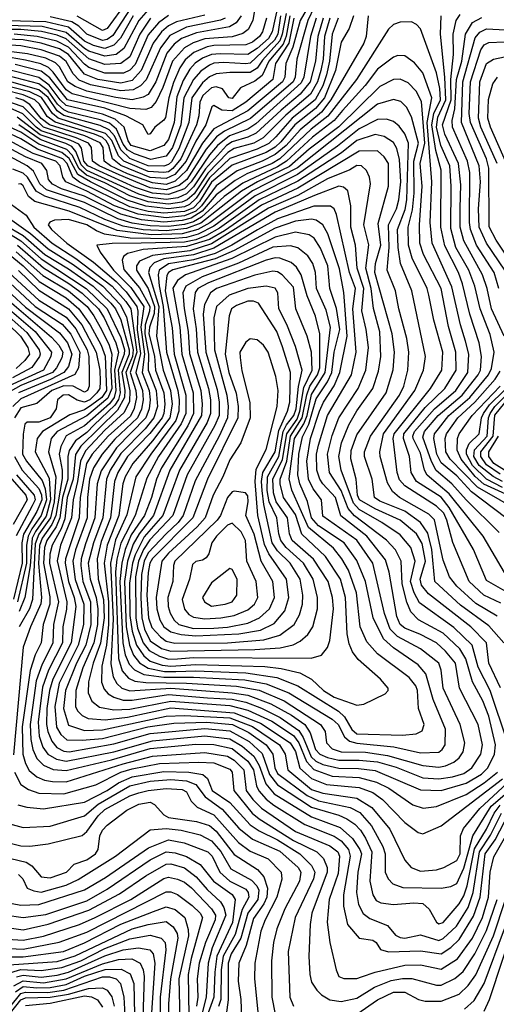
# Model space of a CAD drawing. Extents: x 501367 to 657802, y 482273 to 547541.
# Tile 646 of 656: x 626570 to 628668, y 485793 to 490128. Entities that reach past the tile are written whole.
import ezdxf

# ---------------------------------------------------------------- set-up
doc = ezdxf.new("R2010")
doc.units = 0

msp = doc.modelspace()

# ---------------------------------------------------------------- linework, layer by layer
at = {"layer": '0CON20XD'}
for points in [[(627612, 490225), (627595.9, 490124.1), (627575.4, 490084.6), (627552.7, 490067.3), (627505, 490053.4), (627385, 490043.6), (627333.3, 490026.7), (627295.2, 490004.8), (627243.3, 489945), (627200.7, 489829.3), (627171.3, 489768.7), (627148.3, 489741.7), (627125, 489733.5), (627055, 489737.4), (626801.3, 489801.3), (626775, 489819.2), (626717.8, 489897.8), (626697.2, 489917.2), (626663.5, 489933.5), (626595, 489950.2), (626495, 489967.7)], [(627895, 490243.5), (627839.2, 490125), (627790.8, 489955), (627782.7, 489875), (627774.4, 489855), (627586.8, 489693.2), (627472.1, 489637.9), (627437, 489613), (627391.2, 489558.8), (627305.4, 489425), (627271.7, 489398.3), (627215, 489379.7), (627145, 489388.6), (627008.1, 489445), (626920.5, 489485), (626890.4, 489505), (626886.5, 489565), (626872.4, 489585), (626818.8, 489608.8), (626675.7, 489655), (626585, 489744.5), (626496, 489776)], [(627067, 490243), (626955, 490089.4), (626935, 490081.1), (626823.7, 490143.7)], [(627711.4, 490208.6), (627681.8, 490075), (627665, 490045.1), (627615, 490001), (627575, 489975.3), (627452.2, 489977.8), (627415, 489975.3), (627375, 489959.2), (627342.7, 489937.3), (627319.7, 489910.3), (627289.2, 489860.8), (627261.3, 489788.7), (627250.3, 489675), (627225, 489600.9), (627205, 489574.6), (627145, 489551.3), (627061.2, 489575), (627048.1, 489595), (627029.9, 489655), (626990.7, 489690.7), (626935, 489712.4), (626775, 489750.5), (626748.4, 489775), (626700.1, 489840.1), (626655, 489873.8), (626495, 489914.8)], [(627842.2, 490187.8), (627804.2, 490125), (627772.3, 490007.7), (627741.2, 489935), (627737.2, 489875), (627727.7, 489855), (627575, 489726.6), (627425, 489648.1), (627375, 489585.1), (627305, 489463.9), (627255, 489417.1), (627215, 489403.1), (627155, 489409.4), (627045, 489450.1), (626970.6, 489485), (626942.4, 489505), (626937, 489565), (626925, 489586.2), (626857, 489617), (626701.2, 489665), (626665, 489693), (626615, 489754.9), (626585, 489773.7), (626553.9, 489783.9)], [(627059, 490181), (626980.8, 490059.2), (626955, 490040.8), (626935, 490036.6), (626866, 490065), (626830.2, 490100.2), (626799.2, 490119.2), (626705, 490141.3)], [(627135, 490171.8), (627095.2, 490124.8), (627028.5, 490001.5), (626995, 489975.6), (626945, 489967.2), (626875, 489990.1), (626855, 490001.3), (626775, 490072.3), (626668.6, 490098.6), (626405, 490105.8)], [(627069, 490145), (627013.6, 490046.4), (626984.5, 490015.5), (626945, 490001.3), (626895, 490014.3), (626855, 490033.9), (626785, 490095.5), (626685, 490119.4), (626405, 490126.3)], [(627145.7, 490135), (627099.2, 490065), (627055.2, 489964.8), (627014.7, 489935.3), (626945, 489930.9), (626875, 489956.7), (626775, 490043.8), (626735, 490060.6), (626665.9, 490075.9), (626575.2, 490084.8), (626414.6, 490085.4)], [(627385, 490148.8), (627261, 490119), (627225, 490101.9), (627194.4, 490075.6), (627157.7, 490025), (627105.1, 489904.9), (627065, 489860.9), (627015, 489849.3), (626914.8, 489864.8), (626855, 489888.7), (626817, 489935), (626785, 489975.6), (626745, 490000.7), (626664.9, 490024.9), (626585, 490039.5), (626475, 490043.5)], [(627545.7, 490145), (627523.8, 490115), (627493.4, 490096.6), (627349, 490071), (627282.6, 490045), (627249.8, 490020.2), (627218.5, 489981.5), (627169.1, 489855), (627135, 489798.5), (627113.2, 489786.8), (627065, 489775.7), (626993.9, 489786.1), (626865, 489814.1), (626813.9, 489833.9), (626782, 489855), (626745, 489920.7), (626728.3, 489938.3), (626685, 489958.3), (626605, 489978.2), (626475, 489994.2)], [(627718.5, 490145), (627706.8, 490065), (627692.2, 490037.8), (627585, 489937.2), (627565, 489933.3), (627469.5, 489939.5), (627425, 489936.2), (627405, 489928.5), (627368, 489902), (627335.1, 489865), (627292, 489785), (627279.9, 489665), (627242.5, 489565), (627215, 489527.2), (627146.8, 489513.2), (627075, 489537.3), (627045, 489555.9), (627025, 489580.7), (626996.3, 489646.3), (626965, 489672.2), (626925, 489687.9), (626785, 489720.9), (626765, 489731.1), (626737.1, 489757.1), (626695, 489815.4), (626655, 489845.5), (626485, 489889.9)], [(627474.3, 490135.7), (627453.5, 490126.5), (627305, 490095.5), (627231.2, 490058.8), (627189.8, 490005), (627127.1, 489862.9), (627102.2, 489837.8), (627070, 489820), (627015, 489815.6), (626881.5, 489841.5), (626832.2, 489862.2), (626805, 489890), (626775, 489944.3), (626745, 489968.2), (626665, 489995.4), (626575, 490013.8), (626485, 490019.6)], [(627759.8, 490145), (627743.5, 490056.5), (627729.4, 490020.6), (627667.1, 489945), (627637.7, 489882.3), (627605, 489857.3), (627541.5, 489828.5), (627505, 489781.4), (627491.2, 489785), (627463.3, 489823.3), (627435, 489832.1), (627415, 489828.1), (627376.1, 489793.9), (627362.5, 489765), (627358.5, 489705), (627347.8, 489665), (627278.9, 489515), (627245, 489472.9), (627225, 489459.1), (627205, 489455.2), (627135, 489460.4), (627029, 489505), (627005, 489528.8), (626975.8, 489595.8), (626947.8, 489627.8), (626739.6, 489695), (626714.8, 489715), (626666, 489786), (626615, 489810.8), (626495, 489841.4)], [(627971.8, 490135), (627945.7, 490065), (627934.6, 489945), (627921.3, 489885), (627905, 489837.8), (627870.6, 489775), (627769.2, 489695), (627698, 489612), (627666.2, 489583.8), (627615, 489558.2), (627495, 489516.5), (627405, 489431.6), (627347.7, 489342.3), (627318.3, 489315), (627295, 489304.1), (627225, 489295.8), (627125, 489306.8), (627043.1, 489333.1), (626881.9, 489415), (626826.8, 489446.8), (626787.7, 489517.7), (626755, 489543.2), (626655, 489580.1), (626575, 489632.4), (626495, 489669.8)], [(628104.5, 490145), (628095.2, 490055), (628084.8, 490025), (627939.4, 489775), (627898.4, 489721.6), (627805, 489643.1), (627743.8, 489575), (627695, 489534.1), (627638, 489505), (627527.7, 489462.3), (627435, 489396.4), (627371.2, 489308.9), (627345, 489284.6), (627295, 489264.4), (627215, 489255.7), (627091.6, 489271.6), (626988.1, 489308.1), (626865, 489373.9), (626773.2, 489415), (626760, 489435), (626748.3, 489485), (626729.2, 489505), (626629.8, 489539.8), (626505, 489606.4)], [(627777.5, 490135), (627754.4, 490025.6), (627696.9, 489935), (627684.3, 489865), (627565.5, 489765), (627505, 489727.3), (627459.5, 489729.5), (627425, 489750), (627415.9, 489744.1), (627390.2, 489665), (627345.8, 489594.2), (627302.9, 489505), (627253.2, 489446.8), (627215, 489428.4), (627145, 489434.2), (627016, 489486), (626978.9, 489515), (626962.6, 489575), (626951.5, 489595), (626935, 489609.9), (626899.8, 489625), (626726.9, 489676.9), (626691.8, 489701.8), (626656.8, 489756.8), (626636.8, 489775), (626585, 489798), (626505, 489818.4)], [(628039.2, 490145), (628020, 490090), (627985, 490030), (627960.5, 489905), (627911.7, 489785), (627872.8, 489737.2), (627781.8, 489665), (627719.6, 489590.4), (627695, 489567.4), (627655, 489544.3), (627505, 489487.4), (627415, 489412.3), (627361.5, 489328.5), (627335, 489300.5), (627295, 489283.6), (627205, 489276.3), (627135, 489283.4), (627054.6, 489304.6), (626833.1, 489413.1), (626804.4, 489434.4), (626778.7, 489495), (626760.3, 489515), (626648.3, 489558.3), (626575, 489603.9), (626506.1, 489636.1)], [(627743.8, 490156.3), (627726.3, 490065), (627715, 490035), (627639.6, 489950.4), (627615, 489915.1), (627585, 489895.1), (627495, 489896.5), (627435, 489889.5), (627405, 489877), (627375, 489851), (627327.4, 489785), (627314.1, 489675), (627270.3, 489559.7), (627238, 489502), (627225, 489490.2), (627205, 489484), (627135, 489484.9), (627055, 489517.9), (627015.4, 489555.4), (626987, 489617), (626963.5, 489643.5), (626925, 489662.5), (626765, 489705.8), (626735, 489727.6), (626695, 489785.5), (626655, 489819.9), (626515, 489859.6)], [(627875.7, 490135), (627851, 490055), (627820.3, 489875), (627809.8, 489850.2), (627610.4, 489669.6), (627573.8, 489646.2), (627493.1, 489616.9), (627441, 489575), (627406.1, 489533.9), (627325, 489414.4), (627295, 489383), (627225, 489358.5), (627155, 489365.1), (627075, 489391.3), (626869.5, 489485), (626852.6, 489505), (626842.6, 489562.6), (626830, 489580), (626795, 489597), (626665, 489639.5), (626642.1, 489655), (626583.9, 489713.9), (626515, 489745)], [(627225, 490146.9), (627181.8, 490115), (627135, 490061.6), (627078.4, 489931.6), (627055, 489905.9), (627027.5, 489892.5), (626945, 489892.9), (626875, 489918.4), (626855, 489932.1), (626785, 490007), (626733.8, 490033.8), (626647.7, 490055), (626545.4, 490065.3)], [(627656, 490135), (627638.6, 490075), (627626.3, 490055), (627595, 490029.7), (627565, 490017.4), (627425, 490014.2), (627395, 490008.2), (627336.4, 489983.6), (627298.4, 489951.6), (627275, 489917), (627247.9, 489852.2), (627226.5, 489785), (627211.9, 489698.1), (627204.7, 489685.3), (627164.4, 489655), (627145, 489626), (627135, 489622.9), (627112.9, 489665), (627037, 489705), (626945, 489738.4), (626781, 489775), (626702.2, 489872.2), (626665, 489901), (626550.8, 489930.8)], [(627905.7, 490135), (627881.9, 490055), (627872.9, 489945), (627849.1, 489855), (627805, 489799.8), (627720.7, 489729.3), (627611.1, 489628.9), (627575, 489610.4), (627505, 489591.1), (627480.7, 489575), (627388.2, 489471.8), (627335, 489392.6), (627305, 489360.9), (627265.7, 489344.3), (627215, 489337), (627145, 489345.2), (627095, 489360.1), (626865, 489464.5), (626840.1, 489489.9), (626817.6, 489547.6), (626800, 489570), (626773.9, 489583.9), (626661, 489621), (626558.5, 489698.5)], [(627935, 490134.8), (627911.6, 490055), (627905.5, 489954.5), (627896.3, 489905), (627881.8, 489855), (627849.9, 489800.1), (627741.4, 489708.6), (627641.6, 489608.4), (627600.2, 489585), (627515, 489561.5), (627486, 489544), (627397.7, 489452.3), (627337.7, 489362.3), (627308.1, 489335), (627284.2, 489325), (627225, 489316.2), (627135, 489325.8), (627055, 489352.1), (626945, 489409.7), (626863.9, 489443.9), (626831.7, 489471.7), (626801.3, 489531.3), (626777.1, 489557.1), (626660.1, 489600.1), (626565.8, 489665.8)], [(628757.9, 487897.9), (628559, 488049), (628495, 488120.4), (628425, 488177), (628405.8, 488215), (628393.9, 488285), (628396.9, 488305), (628413.7, 488326.3), (628459.2, 488385), (628551.8, 488465), (628634.5, 488565), (628646.7, 488593.3), (628658.2, 488665), (628641.6, 488741.6), (628596.9, 488855), (628574.1, 488955), (628547.7, 489025), (628490.8, 489125), (628468.7, 489208.7), (628470.2, 489395), (628463.5, 489485), (628423.4, 489575), (628405.4, 489655), (628411.2, 489698.8), (628446.7, 489775), (628442.1, 489875), (628421.9, 490065), (628425.6, 490145)], [(628702.6, 488735), (628647.4, 488855), (628628.2, 488945), (628607.8, 489005), (628525.6, 489155), (628509.8, 489215), (628508.5, 489298.5), (628511.7, 489401.7), (628502.2, 489495), (628442.3, 489625), (628431.6, 489665), (628469.3, 489775), (628467.9, 489865), (628480.3, 489975), (628478.1, 490065), (628491.4, 490125), (628509.1, 490150.9)], [(628679.7, 488945), (628658.2, 489015), (628581, 489135), (628554.3, 489205), (628549.9, 489235), (628551.6, 489455), (628542, 489505), (628475.1, 489655), (628473.5, 489685), (628485.9, 489735.9), (628493.1, 489865), (628516, 489945), (628532.2, 490065), (628563.5, 490116.5), (628605, 490138.1)], [(628681, 487871), (628535, 488014.8), (628472.7, 488085), (628403.7, 488143.7), (628382.5, 488182.5), (628345, 488290.4), (628352.7, 488315), (628412.5, 488385), (628518.4, 488475), (628588.2, 488565), (628598.6, 488585), (628603, 488645), (628592.9, 488705), (628552.3, 488832.3), (628519.6, 488965), (628501.3, 489015), (628442, 489132), (628423.6, 489215), (628425, 489466.2), (628402.1, 489552.1), (628384.8, 489665), (628392.9, 489715), (628422.3, 489775), (628419.3, 489825), (628404.5, 489894.5), (628335, 490088.1), (628317.3, 490107.3), (628295, 490118.5), (628245, 490116.9), (628215, 490106.5), (628193.6, 490086.4), (628053.3, 489865), (627926.1, 489703.9), (627853.8, 489646.2), (627715, 489515), (627680.9, 489495), (627570.3, 489449.7), (627519.3, 489420.7), (627435, 489357), (627374.1, 489285), (627325.5, 489254.5), (627285, 489243.5), (627205, 489236.4), (627106.4, 489246.4), (627015, 489271.6), (626855, 489350.9), (626753.7, 489383.7), (626715, 489404.9), (626696.7, 489425), (626690, 489465), (626668.1, 489495), (626595, 489525.1), (626495, 489579.2)], [(628706.1, 489025), (628624.8, 489144.8), (628593, 489215), (628590.6, 489295), (628598.4, 489415), (628592.3, 489485), (628514.5, 489675), (628520.5, 489855), (628575, 490047.9), (628596, 490074), (628625, 490088.3), (628765, 490080.3)], [(628749.1, 489035), (628667.7, 489157.7), (628636.8, 489216.8), (628635.7, 489475), (628625.3, 489515), (628554.1, 489675), (628549.4, 489715), (628554.5, 489855), (628600.6, 489995), (628615, 490018.1), (628635, 490028.4), (628705, 490031.4)], [(628704.2, 487695), (628610.8, 487855), (628460.5, 488040.5), (628363.2, 488123.2), (628352.2, 488145), (628335, 488220), (628302.3, 488285), (628300.1, 488295), (628308.3, 488315), (628395.6, 488414.4), (628490, 488495), (628543.3, 488575), (628547.9, 488655), (628533.3, 488713.3), (628510.4, 488785), (628472.8, 488952.8), (628385.7, 489145), (628377.4, 489235), (628384.2, 489415), (628364.6, 489675), (628384.2, 489785), (628345, 489894.7), (628308.4, 489938.4), (628265, 489968.7), (628235, 489970), (628215, 489963.1), (628145, 489910.7), (628091.5, 489838.5), (627991.7, 489728.3), (627955, 489684.4), (627859.4, 489610.6), (627745.2, 489504.8), (627705, 489480.1), (627551.8, 489408.2), (627470.7, 489349.3), (627371, 489259), (627335, 489238.1), (627295, 489226.1), (627225, 489217.3), (627145, 489220.1), (627065, 489232.1), (627001.7, 489251.7), (626855, 489322.8), (626688.6, 489378.6), (626658.7, 489405), (626631.3, 489461.3), (626602.8, 489485), (626485, 489548.1)], [(628672.3, 489495), (628599.7, 489655), (628589.3, 489695), (628596.3, 489855), (628625.8, 489935), (628655.8, 489954.2), (628705, 489965.2)], [(628712.7, 489495), (628642.9, 489655), (628631.2, 489695), (628633.6, 489776.4), (628653.6, 489846.4), (628674.2, 489875.8)], [(628789, 487565), (628625, 487659.5), (628568.4, 487795), (628461.1, 487981.1), (628425, 488025.6), (628317, 488095), (628293.5, 488135), (628286.7, 488205), (628259.5, 488285), (628260.8, 488305), (628355, 488421.2), (628442, 488505), (628491.7, 488585), (628490.3, 488665), (628458, 488778), (628424.9, 488945), (628348.3, 489095), (628332, 489145), (628330.4, 489225), (628341.4, 489395), (628333.8, 489495), (628353.7, 489585), (628338.6, 489768.6), (628315, 489814.1), (628280.6, 489850.6), (628245, 489866.2), (628215, 489864.8), (628155, 489834.4), (627975, 489656.8), (627845, 489558), (627757.4, 489482.6), (627616.5, 489415), (627546.6, 489373.4), (627367, 489233), (627305, 489208.9), (627215, 489198.5), (627113.5, 489203.5), (627025, 489218.6), (626945, 489248.2), (626835, 489301.2), (626680.7, 489350.7), (626643.3, 489373.3), (626604.5, 489434.5), (626585, 489452.9), (626540, 489470)], [(628688.8, 487558.8), (628613.8, 487595), (628549.5, 487655), (628476.8, 487826.8), (628450.7, 487925), (628436.6, 487955), (628405, 487986.5), (628265.3, 488075.3), (628242.3, 488102.3), (628231.2, 488135), (628214.5, 488284.5), (628218, 488305), (628378.5, 488505), (628428.4, 488585), (628433.3, 488665), (628393.5, 488805), (628371.1, 488915), (628363.2, 488945), (628298, 489078), (628281.4, 489135), (628280.5, 489215), (628298.9, 489291.1), (628307, 489365), (628304.6, 489505), (628325.9, 489585), (628295, 489700.8), (628273.3, 489743.3), (628247.9, 489767.9), (628215, 489776.6), (628145, 489756.8), (627793.4, 489476.6), (627595.5, 489374.5), (627406.6, 489233.4), (627355, 489205), (627285, 489186.2), (627148.2, 489181.8), (626999.9, 489199.9), (626788.4, 489285), (626637.2, 489327.2), (626609.4, 489349.4), (626585, 489397), (626575, 489405.6), (626565, 489403.7)], [(628671.6, 487501.6), (628577.7, 487557.7), (628494.1, 487634.1), (628462, 487675), (628435, 487748.5), (628396.3, 487926.3), (628370.9, 487950.9), (628242.1, 488025), (628211, 488051), (628188.9, 488088.9), (628156.8, 488205), (628155.6, 488225.6), (628172.3, 488305), (628309.9, 488495), (628348, 488585), (628356.1, 488645), (628296.7, 488935), (628247.2, 489055), (628235.9, 489125.9), (628233.4, 489205), (628267.4, 489292.6), (628274.9, 489334.9), (628281.4, 489585), (628265.5, 489625.5), (628240.1, 489660.1), (628215, 489680.8), (628185, 489690), (628145, 489688.8), (628065, 489647.7), (627968.8, 489571.2), (627793.5, 489446.5), (627607.1, 489352.9), (627425, 489219.4), (627355.9, 489184.1), (627305, 489169.6), (627235, 489162.8), (627057.1, 489167.1), (626944, 489184), (626908, 489198), (626865, 489225.3), (626785, 489248.3), (626723.9, 489246.1), (626703.3, 489236.7), (626695.7, 489225), (626709.6, 489205), (626778.4, 489145), (626895, 489060.2), (626995.2, 488975.2), (627039.5, 488929.5), (627085.8, 488865.8), (627090.1, 488845), (627087, 488763), (627102.1, 488657.9), (627081.1, 488575), (627110.5, 488495), (627114, 488454), (627106.2, 488413.8), (627089.1, 488375), (626989, 488281), (626933.8, 488215), (626895.3, 488155), (626878.1, 488105), (626868.2, 488025), (626866.5, 487935), (626816.1, 487793.9), (626804.4, 487745), (626815, 487664.1), (626852.6, 487555), (626850.8, 487465), (626827.3, 487375), (626743.5, 487206.5), (626725.4, 487105), (626732.9, 487012.9), (626751, 486981), (626777.9, 486957.9), (626845.8, 486955.8), (626935, 486964.2), (627134.9, 487015.1), (627249.3, 487030.7), (627394.3, 487035.7), (627506.5, 487025), (627579.2, 486989.2), (627655.7, 486935), (627684.6, 486895), (627693.4, 486835), (627705, 486810), (627835, 486712.5), (627885, 486689.1), (628025, 486659.6), (628067.7, 486637.7), (628119.1, 486579.1), (628168.5, 486488.5), (628179.7, 486455), (628179, 486375), (628191.6, 486345), (628213.1, 486323.1), (628256.8, 486306.8), (628425, 486304.2)], [(628702, 487385), (628635, 487459.8), (628510.7, 487550.7), (628397, 487655), (628384.2, 487795), (628367, 487867), (628334.6, 487914.6), (628265.1, 487965.1), (628155, 488009.1), (628131.6, 488025), (628121.6, 488105), (628088, 488205), (628088, 488225), (628113.9, 488295), (628242.2, 488475), (628260.9, 488515), (628279.5, 488585), (628282.5, 488665), (628274.6, 488724.6), (628238.5, 488855), (628224.1, 488935), (628188.3, 489025), (628196.8, 489125), (628193.1, 489225), (628229, 489295), (628239.8, 489335), (628247.4, 489415), (628242.7, 489512.7), (628230.8, 489560.7), (628215, 489587.4), (628174.1, 489614.1), (628135, 489622.7), (628055, 489595.8), (627987.2, 489542.8), (627795, 489417.3), (627625, 489335.1), (627449.6, 489210.4), (627392.1, 489177.9), (627345, 489159.4), (627295, 489148.5), (627105, 489144.1), (626977.6, 489142.4), (626910, 489135), (626924.1, 489105), (626983, 489025), (627059.5, 488949.5), (627116.7, 488865), (627103.5, 488775), (627119, 488655), (627108.7, 488575), (627140.4, 488495), (627145.2, 488455), (627140.2, 488415), (627124.9, 488375), (626996.6, 488243.4), (626928.2, 488141.8), (626911, 488085), (626901.2, 487935), (626859.9, 487820.1), (626840.2, 487755), (626838.6, 487725), (626848.8, 487655), (626881.8, 487565), (626883.8, 487465), (626861.5, 487375), (626820.3, 487295), (626771.2, 487175), (626763.6, 487095), (626785, 487022.9), (626855, 486998.4), (626935, 487001.2), (627215, 487062.1), (627295.2, 487064.8), (627495, 487054.7), (627595, 487016.3), (627714, 486935), (627739, 486895), (627750.3, 486825), (627855, 486739.5), (627905, 486722.5), (628055, 486700.3), (628119.9, 486659.9), (628198.9, 486565), (628265, 486427.8), (628293.5, 486395), (628335, 486379.5)], [(628687, 487187), (628636, 487295), (628625.2, 487385), (628556.8, 487455), (628370.2, 487600.2), (628338.7, 487638.7), (628332.6, 487665), (628356.1, 487745), (628342.6, 487822.6), (628317.5, 487865), (628245.4, 487925.4), (628135, 487975.1), (628066.5, 488015), (628057.8, 488035), (628051, 488105), (628028.6, 488195), (628029.2, 488230.8), (628055, 488300.9), (628184.1, 488485), (628213.7, 488586.3), (628219.6, 488665), (628210.5, 488745), (628133.2, 489015), (628135.8, 489055), (628159.4, 489135), (628148.3, 489231.7), (628194.4, 489395), (628194, 489495), (628175, 489524.8), (628145, 489550.6), (628065, 489549.5), (627795, 489386.5), (627635, 489311.5), (627471.2, 489198.8), (627405, 489161), (627305, 489129.5), (627114.2, 489115.8), (627045, 489099.5), (627027.6, 489085), (627020.9, 489069.1), (627029, 489029), (627098.1, 488948.1), (627143.2, 488865), (627142.3, 488845), (627122.9, 488785), (627120.5, 488745), (627137.3, 488655), (627135.7, 488585), (627171.2, 488495), (627176.2, 488425), (627160.7, 488375), (627122.5, 488327.5), (627015, 488219), (626968.4, 488145), (626952.1, 488105), (626935.8, 487935), (626895.1, 487825.1), (626872.2, 487735), (626880.1, 487665), (626907.4, 487585), (626914.6, 487535), (626912.9, 487465), (626896.3, 487385), (626847.7, 487275), (626817.6, 487175), (626815.5, 487105), (626825.2, 487085), (626845, 487065.2), (626871.8, 487051.8), (626946.2, 487046.2), (627045, 487057.6), (627235, 487097.9), (627515, 487077.1), (627630.9, 487030.9), (627760.6, 486945), (627785, 486906.1), (627803.6, 486833.6), (627855, 486787), (627921, 486761), (628065, 486747.1), (628124.7, 486725), (628167.4, 486695), (628265, 486594.2), (628325, 486549.6), (628345, 486543.6)], [(628717.6, 486947.6), (628641.5, 487175), (628588, 487278), (628561.3, 487375), (628481.9, 487451.9), (628330.1, 487560.1), (628306, 487605), (628291.1, 487655), (628310.7, 487745), (628291.5, 487805), (628245, 487860.2), (628164.8, 487915), (628065, 487971.7), (628039.2, 487999.2), (627985.2, 488144.8), (627975.6, 488205), (627987, 488265), (628019.4, 488345), (628054.3, 488405.7), (628124.5, 488505), (628149.1, 488580.9), (628160.6, 488645), (628155.8, 488754.2), (628127.3, 488857.3), (628116.8, 488945), (628094.1, 489035), (628107.6, 489137.6), (628084.5, 489225.5), (628114.3, 489405.7), (628110.6, 489435), (628096.2, 489465), (628075, 489485.3), (628055, 489486.1), (628022.8, 489467.2), (627925, 489427.9), (627795, 489354.6), (627665, 489298.4), (627415, 489141.7), (627319, 489111), (627155, 489090.4), (627097.2, 489065), (627084.9, 489045.1), (627084, 489025), (627135, 488945.5), (627163.6, 488865), (627161.8, 488835), (627141.5, 488775), (627139, 488745), (627162.9, 488647.1), (627168, 488585), (627204.9, 488485), (627209.6, 488435), (627205.1, 488395), (627196.9, 488375), (627143.3, 488306.7), (627044.9, 488205), (627002.3, 488135), (626987.7, 488095), (626969.2, 487935), (626929.4, 487830.6), (626910.6, 487755), (626915.4, 487665), (626938.4, 487575), (626941.5, 487495), (626926.6, 487383.4), (626893.7, 487295), (626873, 487213), (626871.5, 487165), (626887.6, 487127.6), (626921.9, 487101.9), (626985, 487090.4), (627055, 487092.4), (627235, 487127.8), (627495, 487108.5), (627575, 487087.7), (627679.5, 487039.5), (627775, 486976.4), (627799.2, 486945), (627832.1, 486862.1), (627865, 486827.1), (627945, 486798.3), (628065, 486791.2), (628141.4, 486771.4), (628195.3, 486745), (628300.8, 486670.8), (628346.2, 486656.2)], [(628425, 486734.8), (628535, 486766.5), (628603.1, 486806.9), (628631.3, 486835), (628660, 486895), (628664.9, 486935), (628635, 487061.1), (628608.6, 487128.6), (628562.8, 487212.8), (628533.7, 487313.7), (628507.7, 487357.7), (628435, 487426.7), (628326.4, 487486.4), (628291.6, 487521.6), (628273.9, 487563.9), (628253.8, 487645), (628249.8, 487745), (628224, 487794), (628185, 487837.4), (628043.4, 487943.4), (628016.1, 487976.1), (627985, 488054.8), (627934, 488135), (627925.4, 488215), (627945, 488297.1), (627975.1, 488374.9), (628059.5, 488505), (628094.3, 488585), (628105.7, 488685), (628096, 488765), (628076.5, 488846.5), (628084.9, 488945), (628055.9, 489035), (628047.7, 489135), (628027.2, 489215), (628028.2, 489308.2), (628014.4, 489374.4), (627995, 489391.4), (627975, 489395.2), (627868.1, 489355), (627695, 489281.2), (627425, 489121.9), (627335, 489092.7), (627205, 489074.9), (627162.4, 489057.6), (627142.4, 489037.6), (627137.6, 489015), (627182.9, 488865), (627172.5, 488735), (627202, 488585), (627234.5, 488495), (627241.9, 488435), (627231.6, 488375), (627155.3, 488274.7), (627067.7, 488175), (627034, 488115), (627024.7, 488085), (627006.1, 487945), (626955.5, 487815), (626942.6, 487735), (626960.5, 487565), (626961.6, 487465), (626952.8, 487375), (626931.9, 487281.9), (626931, 487211), (626941.3, 487181.3), (626960.1, 487160.1), (626985, 487144.8), (627025, 487133), (627065, 487131.7), (627225, 487156.8), (627397.5, 487142.5), (627505, 487136), (627565, 487123.1), (627635, 487097.4), (627716.3, 487056.3), (627798.6, 486998.6), (627818.6, 486968.6), (627853.5, 486883.5), (627874.4, 486864.4), (627905, 486849.2), (627975, 486832.2), (628062.1, 486832.1), (628135, 486822), (628335, 486738.1), (628425, 486734.8)], [(626534.6, 489315), (626598, 489268), (626632.6, 489215), (626713.2, 489145), (626816.8, 489076.8), (626977.5, 488955), (627037.6, 488887.6), (627058.8, 488855), (627086.4, 488665), (627056.5, 488575), (627081.8, 488495), (627084.3, 488465), (627074.1, 488415.9), (627057.5, 488382.5), (626959.3, 488295), (626888.5, 488215), (626864.1, 488175), (626836.7, 488025), (626832, 487935), (626771.1, 487755), (626769.7, 487735), (626785.4, 487654.7), (626810.1, 487585), (626816.8, 487545), (626796.4, 487385), (626715.6, 487225), (626701.4, 487175), (626690.3, 487095), (626688.7, 487025), (626694.2, 486994.2), (626711.7, 486951.7), (626734.2, 486924.2), (626765, 486907.9), (626787.5, 486905), (626985, 486939.4), (627145, 486985.1), (627385, 487007.1), (627495, 486996.7), (627579.9, 486949.9), (627637.2, 486897.2), (627669.5, 486805), (627705, 486759.5), (627855, 486661.2), (627975, 486626.3), (628010.3, 486610.3), (628045, 486586.6), (628069.8, 486559.8), (628093.1, 486525), (628120.6, 486465), (628112.2, 486335), (628124.5, 486275), (628139.7, 486249.7), (628160.2, 486240.2), (628215, 486231.9), (628305, 486239.8), (628345, 486236.6), (628372.5, 486212.5), (628405, 486154.8), (628415, 486147.6)], [(626505, 489267.8), (626617.6, 489187.6), (626695, 489118.9), (626805, 489050.5), (626936.8, 488955), (627012.5, 488875), (627039.8, 488819.8), (627070.2, 488675), (627066.5, 488645), (627036.9, 488575), (627055.6, 488494.4), (627053, 488447), (627030.7, 488399.3), (626945, 488321.2), (626859.9, 488230.1), (626837.7, 488185), (626825.2, 488094.8), (626804.9, 488015), (626798.1, 487935), (626750.4, 487815), (626734.6, 487745.4), (626777.3, 487565), (626776.6, 487533.4), (626760.3, 487455), (626758.1, 487385), (626696.6, 487265), (626670.9, 487189.1), (626651.2, 487035), (626656.2, 486973.8), (626672.6, 486925), (626694.4, 486894.4), (626732.3, 486872.3), (626775, 486863.7), (626985.1, 486904.9), (627155, 486953.6), (627385, 486974.6), (627495, 486962), (627550.2, 486930.2), (627601.1, 486885), (627624.7, 486844.7), (627653.3, 486763.3), (627690.5, 486720.5), (627855, 486618.3), (627981, 486571), (628035, 486523.7), (628068.1, 486475), (628074.4, 486455), (628058.7, 486375), (628053.1, 486285), (628062, 486232), (628082.9, 486192.9), (628111.4, 486171.4), (628189.7, 486139.7), (628225, 486097.3), (628245, 486087.4), (628265, 486084.4), (628335, 486098.4), (628415, 486073.8)], [(628415, 486785.4), (628475, 486794.4), (628525, 486809.5), (628560, 486835), (628599.7, 486895), (628607.5, 486935), (628588.1, 487025), (628506.2, 487185), (628488.8, 487295), (628445, 487348.4), (628405.7, 487385), (628335, 487422), (628265, 487448.7), (628244.5, 487465), (628230.3, 487500.3), (628196.1, 487696.1), (628180.4, 487750.4), (628097.6, 487855), (627983.2, 487943.2), (627961.1, 488025), (627904.9, 488084.9), (627890.8, 488105), (627878.8, 488145), (627876.7, 488215), (627885.3, 488255), (627925.4, 488385), (628030.6, 488565), (628051, 488665), (628036.3, 488855), (628047.7, 488945), (628021.6, 489015), (627965, 489270.8), (627955.2, 489295.2), (627938, 489308), (627865, 489308), (627705, 489250.9), (627616.6, 489203.4), (627504, 489136), (627430.4, 489099.6), (627335, 489070.9), (627225, 489053), (627184.2, 489025), (627179.6, 489005), (627183.7, 488956.3), (627202.1, 488865), (627216.6, 488665), (627265.7, 488495), (627272.3, 488455), (627271.3, 488405), (627257, 488363), (627147.3, 488215), (627081.4, 488115), (627042, 487948.1), (626991.6, 487838.4), (626969.6, 487735), (626981.3, 487488.7), (626971.9, 487291.9), (626981.6, 487235), (626997.6, 487205), (627020.5, 487185), (627055, 487173.6), (627235, 487184.4), (627505.1, 487165.1), (627575, 487154.7), (627676, 487116), (627766.5, 487066.5), (627825.1, 487025), (627848.9, 486988.9), (627872.7, 486915), (627891.9, 486895), (627925, 486879.2), (627975, 486868.2), (628065, 486868.5), (628145, 486860.2), (628226.9, 486836.9), (628345, 486790.9), (628415, 486785.4)], [(626504.7, 489225), (626585, 489178.2), (626681.1, 489095), (626785, 489032), (626892.9, 488955), (626970.9, 488880.9), (626991.3, 488855), (627015, 488806.4), (627052.7, 488675), (627051.4, 488655), (627019.2, 488575), (627033, 488497), (627031.2, 488465), (627001.4, 488408.6), (626839.5, 488250.5), (626815.9, 488214.1), (626805.1, 488105), (626779.6, 488025), (626768.8, 487931.2), (626752.8, 487887.2), (626712.8, 487815), (626703.1, 487775), (626701.7, 487735), (626741.1, 487565), (626718.6, 487465), (626716, 487385), (626703.1, 487356.9), (626668.8, 487291.2), (626643.1, 487216.9), (626615.8, 487025), (626618.5, 486958.5), (626627.5, 486915), (626645.6, 486875.6), (626675.5, 486845.5), (626717.2, 486827.2), (626775, 486822), (626975, 486869), (627145, 486918.8), (627345, 486937.9), (627425, 486937.1), (627505, 486919.9), (627574.3, 486864.3), (627600.1, 486825), (627613.2, 486755), (627622.9, 486732.9), (627655, 486696.3), (627689.5, 486669.5), (627825.3, 486585.3), (627955, 486533.5), (627985, 486512.2), (628017.4, 486475), (628025.6, 486445), (627995.2, 486275.2), (627996.2, 486225), (628013.8, 486143.9), (628065, 486084), (628125, 486075.8), (628139.4, 486065), (628159.2, 486035), (628194, 486024), (628335, 486028.8), (628425, 486014.8)], [(628415, 486836.7), (628445, 486843.5), (628480.9, 486859.1), (628505, 486878.2), (628522.6, 486905), (628530, 486945), (628509, 487025), (628434.1, 487185), (628425.2, 487265), (628415.4, 487294.6), (628335, 487359), (628233.2, 487413.2), (628200.6, 487445), (628175.9, 487514.1), (628124.2, 487735), (628055, 487836.4), (627905, 487943.1), (627898.5, 488015), (627862.4, 488062.4), (627841.6, 488105), (627834.3, 488185), (627849.9, 488285), (627889.7, 488405), (627907.6, 488445), (627954.3, 488515.7), (627979.8, 488575), (628011.9, 488735), (627996.8, 488926.8), (627978.7, 489031.3), (627927.3, 489185), (627905.1, 489225.1), (627875, 489245.5), (627855, 489249.7), (627785, 489241.8), (627695, 489210.5), (627515, 489111.9), (627431.2, 489075), (627245, 489026.3), (627225.5, 489015), (627218.4, 489001.6), (627210.2, 488935), (627241.9, 488771.9), (627250.3, 488655), (627301.2, 488475), (627300.9, 488395), (627281.2, 488348.8), (627181.1, 488205), (627130.1, 488109.9), (627078.7, 487945), (627015, 487824), (626997.6, 487752.4), (626992.2, 487697.8), (627005.7, 487315.7), (627021, 487261), (627048.7, 487228.7), (627076.6, 487216.6), (627125, 487210), (627305, 487207.7), (627525, 487193.4), (627625, 487176.2), (627735, 487128.6), (627893.9, 487025), (627914.8, 486995), (627920.2, 486945), (627945, 486918.1), (627985, 486905.1), (628092.7, 486902.7), (628188.8, 486888.8), (628345, 486844.1), (628415, 486836.7)], [(626476.9, 489215), (626575, 489155.2), (626665, 489075.5), (626863.3, 488945), (626955.1, 488855), (627015, 488728.6), (627031.2, 488675), (627030.1, 488655), (627004, 488585), (627011.8, 488485), (627004.5, 488455.5), (626988.7, 488431.3), (626897.8, 488345), (626865, 488311.5), (626815.6, 488274.4), (626788.1, 488231.9), (626782.5, 488205), (626782.8, 488105), (626759.1, 488025), (626746.9, 487935), (626730, 487895), (626690.2, 487835), (626679.8, 487805), (626674.9, 487735), (626703.4, 487586.6), (626703.2, 487555), (626673.9, 487465), (626665.1, 487385), (626638, 487332), (626617, 487263), (626580.7, 487015), (626584.5, 486894.5), (626595, 486853.8), (626612, 486822), (626645, 486795.2), (626680.1, 486780.1), (626715, 486773.5), (626775, 486773.1), (627025, 486851.7), (627155, 486885.8), (627385, 486901.3), (627485.1, 486885.1), (627515, 486868.8), (627556.5, 486825), (627567.7, 486735), (627596.3, 486695), (627635, 486656.3), (627785, 486554.4), (627935, 486491.1), (627971, 486465), (627977.6, 486445), (627971.6, 486368.4), (627932.6, 486255), (627924, 486155), (627935.2, 486065), (627963.1, 485945), (627975.4, 485915.4), (627996.4, 485906.4)], [(628335, 486900.8), (628415, 486903.9), (628430.6, 486915), (628443, 486935), (628444.8, 487005), (628390.8, 487135), (628358.5, 487248.5), (628325, 487288.4), (628215, 487362.2), (628172.2, 487402.2), (628126.7, 487495), (628092.4, 487655), (628055, 487747.4), (627998, 487825), (627885, 487900.5), (627854.6, 487935), (627837.6, 488007.6), (627803.7, 488085), (627794.5, 488124.5), (627798.7, 488215), (627815, 488291.1), (627843.2, 488346.8), (627875, 488459.1), (627925.6, 488534.4), (627944.3, 488575), (627954.4, 488665), (627979.3, 488765), (627965, 488857.3), (627934.9, 488945), (627926.6, 489045), (627895, 489122), (627865.8, 489165.8), (627845, 489180.4), (627785, 489192.5), (627695, 489171.2), (627503.7, 489076.3), (627300, 489005), (627265, 488980.7), (627243.8, 488946.2), (627275.6, 488775), (627283.6, 488655), (627333.5, 488485), (627335.3, 488395), (627310.6, 488339.4), (627194.3, 488155), (627172, 488105), (627151.1, 488025), (627119, 487945), (627060.5, 487859.5), (627033.8, 487796.2), (627019.2, 487735), (627010.8, 487655), (627024.9, 487385.1), (627035, 487332.4), (627051.4, 487291.4), (627075.7, 487265.7), (627116, 487246), (627204.1, 487234.1), (627335, 487233.8), (627561.5, 487221.5), (627654.5, 487204.5), (627755.2, 487165.2), (627945, 487048.7), (627972.8, 487025), (628000.1, 486970.1), (628022, 486952), (628055, 486943), (628216.5, 486926.5), (628335, 486900.8)], [(626495, 489119.2), (626585, 489045.3), (626656.2, 488976.2), (626775, 488903.1), (626831.2, 488855), (626881, 488785), (626929.4, 488695), (626946.4, 488646.4), (626951.8, 488495), (626932.4, 488465), (626887.8, 488432.2), (626855, 488410.8), (626790.8, 488389.2), (626671.2, 488315), (626646.9, 488285), (626638.8, 488225), (626699.2, 488109.2), (626706.4, 488015), (626687.4, 487942.6), (626639.2, 487875), (626625.4, 487845), (626617, 487723), (626592.2, 487585), (626567.8, 487522.3)], [(626560.8, 489135), (626675, 489036.1), (626786.9, 488966.9), (626845, 488924.1), (626916.7, 488855), (626941.6, 488815), (626993, 488705), (627005.8, 488665), (626988.2, 488585), (626993.7, 488495), (626985.4, 488464.7), (626965, 488437.2), (626855, 488340.4), (626775, 488296.8), (626751, 488249), (626743.6, 488215), (626757.1, 488145), (626757.8, 488107.8), (626728.9, 487945), (626711.4, 487905), (626668.5, 487845), (626657.1, 487812.9), (626653.4, 487733.4), (626666.6, 487585), (626663.4, 487556.6), (626617.1, 487455), (626585.1, 487364.9), (626542.3, 486892.3)], [(626555, 489106.4), (626672.4, 489002.4), (626785, 488935.1), (626866.8, 488865), (626896.7, 488825), (626931.1, 488761.1), (626963.6, 488695), (626975.4, 488655.3), (626970.9, 488585), (626975.2, 488505), (626958.7, 488461.3), (626865, 488383.5), (626735.5, 488315), (626708.4, 488285), (626696.4, 488225), (626729.4, 488115), (626721.2, 488005), (626705.7, 487935), (626655, 487863.7), (626639, 487821), (626626.5, 487575), (626612.7, 487535), (626567.8, 487455)], [(628255, 486977.9), (628315, 486983.7), (628342.4, 486997.6), (628351.1, 487025), (628326.2, 487095), (628321.1, 487175), (628313.8, 487195), (628285, 487231.4), (628145, 487336.2), (628098.9, 487388.9), (628069.1, 487455), (628052.3, 487605), (628017.4, 487705), (627988, 487755), (627951.1, 487801.1), (627842.1, 487892.1), (627767.6, 488057.6), (627756.1, 488106.1), (627780.4, 488285), (627821.3, 488348.7), (627835.2, 488385), (627855, 488478.2), (627915.5, 488575), (627938.1, 488775), (627919.4, 488849.4), (627877.4, 488945), (627872, 489015), (627860.4, 489055), (627837.9, 489087.9), (627794.4, 489124.4), (627762.9, 489132.9), (627685, 489126.9), (627533.4, 489056.6), (627373.2, 488996.8), (627302.1, 488955), (627288, 488925), (627293.8, 488856.2), (627312.3, 488755), (627317.9, 488657.9), (627367.6, 488495), (627374, 488435), (627370.4, 488385), (627231.4, 488145), (627159.3, 487945), (627095.9, 487865), (627070.3, 487819.7), (627045.1, 487745), (627031.6, 487655), (627038.8, 487455), (627052.9, 487375), (627071.1, 487331.1), (627097, 487297), (627135, 487272.9), (627207.8, 487257.8), (627257.9, 487257.9), (627345, 487261.3), (627565, 487252.9), (627702.1, 487232.1), (627795, 487196), (627973.3, 487083.3), (627999.4, 487059.4), (628032.5, 487002.6), (628055, 486983.4), (628255, 486977.9)], [(626413.6, 489073.6), (626638.7, 488865), (626757.1, 488787.1), (626795, 488743.4), (626835.1, 488665.1), (626828.7, 488595), (626813.3, 488566.7), (626575, 488459.3), (626539.3, 488425)], [(626444.9, 489085), (626655, 488893.8), (626775, 488818.5), (626816.8, 488766.8), (626867.4, 488675), (626874.3, 488645.7), (626876.5, 488573.5), (626876.5, 488515), (626869.2, 488495), (626855, 488488), (626805.4, 488515.4), (626765, 488516), (626712.3, 488495), (626645, 488438.1), (626575, 488419.7), (626547.9, 488375)], [(628055, 487109.8), (628085, 487114.2), (628179.7, 487160.3), (628192.2, 487175), (628191.5, 487185), (628158.7, 487225), (628060.6, 487310.6), (628034.9, 487344.9), (628020.2, 487380.2), (628012.3, 487425), (628004.9, 487585), (627981.8, 487665), (627916.5, 487765), (627812.8, 487862.8), (627785, 487950), (627731.7, 488025), (627716.4, 488085), (627717.4, 488105), (627746.3, 488185), (627761.9, 488295), (627813.5, 488375), (627833.7, 488476.3), (627847.5, 488515), (627881.6, 488565), (627890.8, 488595), (627891.2, 488745), (627872.9, 488822.9), (627835, 488913.1), (627809.2, 489005), (627789.4, 489039.4), (627765, 489059.2), (627715, 489078.4), (627695, 489080.1), (627655, 489068.9), (627400.6, 488969.4), (627354.9, 488945.1), (627342.5, 488927.5), (627333.5, 488855), (627346.7, 488766.7), (627352.7, 488665), (627401.5, 488505), (627410.6, 488455), (627410.1, 488395), (627396.1, 488355), (627273.4, 488145), (627200.4, 487945), (627118.8, 487851.2), (627077.9, 487772.1), (627066.5, 487735), (627053.3, 487646.7), (627055.5, 487505), (627065, 487436.4), (627084.7, 487374.7), (627117.1, 487327.1), (627145, 487303.8), (627196.8, 487286.8), (627235, 487282.4), (627345, 487289.9), (627649.9, 487280.1), (627721.4, 487271.4), (627802.7, 487252.7), (627854.6, 487224.7), (627908.1, 487175), (627955, 487145.1), (628055, 487109.8)], [(626565, 489023.6), (626655, 488937.6), (626785.5, 488855.5), (626843.4, 488785), (626906.5, 488665), (626922.3, 488585), (626925.1, 488535.1), (626923.4, 488505), (626909.5, 488485), (626878.2, 488455), (626855, 488443.9), (626822.6, 488452.6), (626785, 488477.1), (626762, 488475), (626736.5, 488455), (626730.5, 488415), (626705, 488375.5), (626655, 488356.2), (626603.4, 488356.6), (626593, 488347), (626585, 488303.3), (626583.1, 488215), (626600.3, 488185), (626669, 488099), (626682.9, 488062.9), (626688.1, 488015), (626665.3, 487945), (626623, 487887), (626607.4, 487855), (626600.6, 487815), (626600.4, 487735), (626560.2, 487565)], [(627225, 487312.2), (627265, 487314.4), (627335, 487320.5), (627852.8, 487317.3), (627899.2, 487330.8), (627925.8, 487364.2), (627935.2, 487394.8), (627951.4, 487535), (627947.6, 487585), (627928.3, 487655), (627863.3, 487753.3), (627770.1, 487835), (627758.1, 487865), (627749.2, 487935), (627698.7, 488005), (627687.2, 488045), (627685.2, 488105), (627727.5, 488192.5), (627746.4, 488305), (627790.9, 488369.1), (627803.5, 488405), (627820.7, 488509.3), (627858.2, 488585), (627854.2, 488664.2), (627835.9, 488735), (627785.9, 488855), (627775, 488950), (627725.6, 489005.6), (627705, 489018.5), (627685, 489021.1), (627605, 489004.1), (627435.8, 488944.2), (627409.6, 488925), (627383.6, 488875), (627378.3, 488831.7), (627389.4, 488665), (627439.5, 488499.5), (627448.6, 488445), (627447.7, 488385), (627429.1, 488340.9), (627307.4, 488125), (627244.7, 487945), (627142.4, 487837.6), (627114.5, 487795.5), (627092.9, 487745), (627080.1, 487675), (627080.8, 487495), (627089, 487449), (627113.3, 487385), (627140.4, 487350.4), (627185.5, 487325.5), (627225, 487312.2)], [(627235, 487347.5), (627605, 487354.7), (627716.9, 487363.1), (627773.8, 487376.2), (627805, 487391.4), (627838.4, 487421.6), (627860.9, 487455), (627880.5, 487535), (627881.6, 487585), (627862.5, 487665), (627819.6, 487735), (627742.5, 487805), (627720.2, 487835), (627710.2, 487865), (627702.4, 487935), (627668.1, 488005), (627660, 488055), (627661.3, 488115), (627711.3, 488205), (627730.6, 488315), (627745.3, 488344.7), (627777.3, 488385), (627786.7, 488415), (627797.4, 488512.6), (627813, 488585), (627785, 488689.6), (627746.4, 488786.4), (627710.7, 488855), (627706.4, 488925), (627695, 488946.6), (627655, 488955.8), (627574.6, 488945), (627491.6, 488915), (627436.3, 488865), (627424.9, 488815), (627428.1, 488675), (627482, 488475), (627488, 488425), (627484.3, 488375), (627448.7, 488295), (627342.1, 488097.9), (627289.9, 487945), (627267.3, 487915), (627215, 487865.3), (627135, 487781.3), (627117.7, 487745), (627106.9, 487685), (627102.8, 487585), (627107.9, 487495), (627119.3, 487445), (627145, 487393.9), (627195, 487360.2), (627235, 487347.5)], [(626505, 488907.1), (626710.3, 488730.3), (626742.6, 488695), (626760, 488665), (626755, 488639), (626732.9, 488595), (626715, 488575.1), (626575, 488517.9), (626528.7, 488491.3)], [(626535, 488917.9), (626595, 488862.1), (626745, 488749.7), (626781.3, 488705), (626800.4, 488655), (626785, 488601.6), (626764.9, 488575.1), (626706.5, 488543.5), (626564.9, 488485)], [(627253.7, 487383.7), (627485, 487384.7), (627645, 487397.9), (627715, 487418.9), (627778.3, 487465), (627801.5, 487508.5), (627815.7, 487554.3), (627817.3, 487595), (627804.6, 487665), (627760.3, 487735), (627705, 487789.4), (627681.6, 487825), (627644.2, 487994.2), (627637.1, 488055), (627634.3, 488095), (627640.6, 488135), (627694.4, 488225), (627710.8, 488319.2), (627748.5, 488405), (627758.7, 488445), (627762.8, 488575), (627727.8, 488687.8), (627702.4, 488755), (627620.7, 488880.7), (627599, 488889), (627575, 488889.3), (627525, 488870.2), (627503, 488855), (627492.3, 488825), (627474.9, 488655.1), (627491, 488575), (627523.7, 488483.7), (627532.3, 488425), (627530, 488375), (627396.2, 488105), (627332.8, 487935), (627155, 487756.2), (627142.9, 487735), (627135.4, 487695), (627129.7, 487595), (627136.9, 487495), (627152.3, 487452.3), (627190.7, 487410.7), (627215, 487392.3), (627253.7, 487383.7)], [(626458.9, 488845), (626574, 488735), (626606, 488685), (626612.8, 488655), (626592.9, 488627.2), (626555, 488592.7)], [(626485, 488854.2), (626601.1, 488751.1), (626655.6, 488675), (626660.5, 488655), (626656.9, 488645), (626623.3, 488596.7), (626538.4, 488551.6)], [(626505, 488870.4), (626638.7, 488755), (626710.4, 488665), (626707.9, 488645), (626674.3, 488585), (626523.1, 488516.9)], [(627345, 487415.2), (627535, 487424.7), (627629.5, 487440.5), (627690.9, 487469.1), (627737.7, 487525), (627754.5, 487585), (627744.5, 487665), (627666.7, 487776.7), (627648.1, 487818.1), (627619.1, 487945), (627606.2, 488095), (627610.6, 488149.4), (627655, 488235.6), (627703.2, 488425), (627707.3, 488495), (627697.6, 488557.6), (627664.7, 488665), (627643.9, 488695), (627615, 488719.3), (627585, 488723.3), (627565, 488709.2), (627539.5, 488665), (627540.5, 488640.5), (627547.8, 488582.2), (627583.3, 488443.3), (627584.8, 488375), (627543.2, 488265), (627495, 488191.1), (627464.4, 488115.6), (627421.9, 488035), (627386.6, 487935), (627351.4, 487895), (627225, 487780.1), (627195.6, 487745), (627170.9, 487585), (627174.3, 487534.3), (627186.6, 487486.6), (627204.6, 487454.6), (627235, 487432.5), (627280.8, 487420.8), (627345, 487415.2)], [(628785, 487956.1), (628585, 488069.4), (628465, 488193.9), (628445.9, 488225), (628443.8, 488285), (628449.3, 488305), (628498.2, 488375), (628574, 488445), (628663.2, 488545), (628685, 488581.4)], [(628775, 488010), (628613.2, 488083.2), (628575, 488116.6), (628513, 488193), (628496.6, 488233.4), (628497.9, 488285), (628504.2, 488305), (628561.5, 488385), (628685, 488514.6)], [(628695, 488069), (628625.8, 488105.8), (628563.2, 488165), (628536.5, 488215), (628536.9, 488235), (628548.3, 488261.7), (628592.5, 488305), (628602.7, 488375), (628612, 488395), (628637.6, 488432.4), (628702.8, 488495)], [(628695, 488095.1), (628655, 488117.2), (628593.5, 488165), (628569.6, 488205), (628572.5, 488235), (628628.4, 488295), (628634, 488375), (628640.8, 488395), (628661.2, 488425), (628711.9, 488475)], [(628685, 488127.9), (628625, 488167.8), (628600.3, 488205), (628600.6, 488225), (628653.8, 488295), (628662.5, 488387.5), (628725.5, 488465)], [(628705, 488145.5), (628657.9, 488175), (628635.3, 488205), (628635.3, 488225), (628678.3, 488295)], [(626547.5, 488205), (626580.5, 488145), (626653.9, 488063.9), (626666, 488036), (626667.7, 488015), (626645, 487962.7), (626587.5, 487862.5), (626580.1, 487825), (626581.1, 487735), (626542.8, 487577.2)], [(626526.2, 488115), (626596.6, 488035), (626603, 488015), (626541, 487905)], [(626556, 488125), (626634.2, 488035), (626638.5, 488015), (626625, 487988.6), (626555.1, 487855.1)], [(627335, 487447.3), (627425, 487449.1), (627485, 487454), (627575, 487470.9), (627626.3, 487495), (627669.8, 487535), (627691.2, 487585), (627684.8, 487655), (627632.9, 487745), (627602.5, 487862.5), (627566, 487945), (627576.4, 488005), (627575, 488031.4), (627563.8, 488045), (627515, 488052.5), (627505, 488049.3), (627485, 488024.6), (627454.2, 487945), (627439.8, 487925), (627253.5, 487745), (627246.8, 487725), (627243.8, 487655), (627222.9, 487585), (627223.8, 487545), (627232.3, 487515), (627250, 487485), (627271.4, 487465), (627335, 487447.3)], [(627385, 487490.5), (627455, 487494.9), (627513.6, 487505), (627575, 487529.5), (627603.9, 487555), (627617.9, 487585), (627611.3, 487655), (627569.8, 487745), (627564.8, 487835), (627545, 487873), (627505, 487911.2), (627485, 487902.2), (627436.3, 487855), (627416.5, 487825), (627402.9, 487777.1), (627390.7, 487759.3), (627375, 487749.1), (627345, 487742.1), (627330.8, 487729.2), (627318, 487665), (627285.2, 487575.2), (627295, 487532.7), (627315, 487509.5), (627335, 487497.8), (627385, 487490.5)], [(627415, 487546.2), (627475, 487554.4), (627505.3, 487565), (627526.7, 487595), (627527.4, 487665), (627505, 487707.9), (627495, 487711.5), (627415, 487648.2), (627375.3, 487585), (627383.2, 487565), (627415, 487546.2)], [(626547.8, 486815), (626575, 486761.6), (626608.5, 486738.5), (626655, 486722.1), (626765, 486720), (626905, 486759.3), (627015, 486814.9), (627065, 486830.5), (627185, 486853.3), (627358.6, 486858.6), (627425, 486856.9), (627495, 486828.6), (627505.7, 486815), (627512.5, 486735), (627593.6, 486635), (627625, 486609.1), (627775, 486514.3), (627878.3, 486465), (627907.7, 486435), (627923.1, 486395), (627924.3, 486375), (627855.5, 486195), (627848.3, 486145), (627843.1, 486005), (627847.2, 485925), (627855, 485890.6), (627877.5, 485855), (627898.2, 485835), (627935, 485813.3), (627985, 485804.8), (628055, 485820.8), (628131.8, 485868.2), (628205, 485897.8), (628255, 485907.4), (628296.3, 485906.3), (628405, 485877), (628425, 485876.9), (628485, 485906.8), (628521.8, 485938.2), (628574.4, 486015.6), (628625, 486118.4), (628671.4, 486255)], [(626561.8, 486671.8), (626601.5, 486661.5), (626675, 486654.1), (626855, 486682.9), (626955, 486734.5), (627005, 486768.6), (627065, 486795.3), (627205, 486818.7), (627315.3, 486815.3), (627376.7, 486805), (627397, 486787), (627418.1, 486735), (627495, 486682.4), (627585, 486582.8), (627625, 486556.4), (627705, 486517.4), (627803.5, 486455), (627854.5, 486405), (627869, 486375), (627863.1, 486345), (627782.9, 486175), (627752.1, 486025), (627758.7, 485825), (627775, 485784.5)], [(628346.2, 486656.2), (628405, 486664), (628535, 486716.5), (628615, 486767.7), (628672.9, 486815)], [(626495, 486596.1), (626585, 486571.7), (626705, 486578.1), (626855, 486623.2), (626915.1, 486674.9), (627055, 486754.5), (627144.9, 486774.9), (627235, 486782.9), (627305, 486776.8), (627345, 486761.1), (627386.6, 486706.6), (627462, 486652), (627535, 486568.8), (627595, 486520.1), (627715, 486468.1), (627795.9, 486395.9), (627808.5, 486375), (627802.2, 486335), (627737, 486213), (627701.8, 486125), (627687.6, 486065), (627678.9, 485985), (627680.2, 485825), (627695, 485749.2)], [(628335, 486379.5), (628405, 486384.8), (628437.8, 486395), (628495, 486426.7), (628509, 486455), (628510.5, 486535), (628523.5, 486566.5), (628595.7, 486655), (628715, 486764.7)], [(628345, 486543.6), (628425, 486578.8), (628695, 486786.5)], [(626505, 486507.9), (626575, 486490.2), (626615, 486489.3), (626695, 486499.3), (626845, 486536.9), (626865, 486553.3), (626915, 486622.8), (626945, 486651.1), (627055, 486711.1), (627095, 486724.4), (627135, 486735.1), (627215, 486743), (627285, 486738.4), (627305, 486729.3), (627325, 486687.8), (627350.8, 486660.8), (627425, 486627.9), (627533.7, 486505), (627585, 486467.9), (627664.1, 486434.1), (627721.4, 486375), (627724.1, 486344.1), (627702.6, 486265), (627650.5, 486165), (627632, 486115), (627605.6, 485975), (627604.4, 485905), (627620.5, 485745)], [(628425, 486304.2), (628467.5, 486312.5), (628495.1, 486324.9), (628525, 486391.9), (628564.5, 486535.5), (628646.1, 486665), (628726, 486735)], [(626495, 486443.8), (626599, 486419), (626623.5, 486403.5), (626664.6, 486354.6), (626705, 486350.2), (626776.1, 486375), (626810.4, 486409.6), (626865, 486429.7), (626904.3, 486455), (626915.7, 486475), (626923.5, 486535), (626935, 486560.3), (626955, 486582.2), (627042.5, 486647.5), (627095, 486674.3), (627145, 486683.1), (627163.3, 486673.2), (627205, 486627.9), (627225, 486616), (627348.5, 486598.5), (627405, 486580.6), (627435, 486554.8), (627515, 486453.4), (627616.4, 486386.4), (627644.9, 486354.9), (627661.6, 486305), (627658.8, 486265), (627645.1, 486234.9), (627599.2, 486170.8), (627567.2, 486052.8), (627534.5, 485975), (627531.2, 485895), (627544, 485815), (627546, 485735)], [(628415, 486147.6), (628435, 486153.8), (628505, 486235.7), (628525, 486271.1), (628539.7, 486315), (628572.2, 486477.8), (628625, 486563.9), (628658.4, 486635), (628685, 486669.3)], [(628415, 486073.8), (628435, 486082.5), (628492.7, 486137.3), (628545, 486220), (628566.2, 486285), (628593.7, 486465), (628642.5, 486537.5), (628690.5, 486635)], [(628425, 486014.8), (628467.4, 486042.6), (628505, 486078.4), (628568, 486181.9), (628596.7, 486265), (628618.9, 486455), (628663.3, 486516.7), (628705, 486597.3)], [(626565, 486365.3), (626584, 486345), (626603.5, 486305), (626632.1, 486292.1), (626665, 486287.4), (626775, 486317.7), (626827.8, 486342.2), (626991.7, 486445), (627145, 486560.8), (627215, 486567.9), (627280.6, 486560.6), (627365, 486539.7), (627415, 486513.4), (627455.6, 486465.6), (627499.5, 486389.5), (627590.4, 486340.4), (627614.6, 486315), (627622.3, 486295), (627618.2, 486255), (627574.2, 486195), (627543.6, 486085), (627500.8, 486015), (627488, 485975), (627487.3, 485812.7), (627474.5, 485715)], [(626498.9, 486245), (626575, 486229.5), (626655, 486232.6), (626855, 486296.6), (626948.4, 486351.6), (627137.4, 486482.6), (627225, 486517.3), (627294.4, 486504.4), (627398.1, 486465), (627418, 486445), (627451, 486375), (627495.2, 486335), (627565, 486299.8), (627575.3, 486285.3), (627578.2, 486265), (627549.4, 486210.6), (627519, 486101), (627466.4, 486005), (627457.7, 485945), (627455.2, 485815), (627445.8, 485784.2)], [(627996.4, 485906.4), (628055, 485906.7), (628075, 485913.5), (628134.6, 485935.4), (628265, 485965.7), (628335, 485967.3), (628425, 485947.5), (628496.8, 485993.2), (628563.6, 486085), (628607, 486175), (628634.1, 486265), (628641.7, 486375), (628657.3, 486442.7), (628705, 486524.8)], [(626505, 486187.8), (626585, 486175.9), (626685, 486189), (626865, 486249.2), (626955, 486299.9), (627145, 486428.6), (627215, 486464.3), (627255, 486460.8), (627303.8, 486443.8), (627365, 486408), (627423.5, 486335), (627505, 486277.2), (627519, 486255), (627506.6, 486153.4), (627438, 486005), (627429.1, 485935), (627425.5, 485825), (627391.8, 485735)], [(626495, 486133.8), (626585, 486121.8), (626695, 486145.3), (626875, 486207.4), (627010.1, 486279.9), (627125, 486359.1), (627215, 486410.1), (627235, 486411.1), (627295, 486394.3), (627347, 486355), (627395, 486298.5), (627453.9, 486243.9), (627468.8, 486218.8), (627477.8, 486185), (627418.1, 486041.9), (627399.8, 485975), (627391.3, 485825), (627367.7, 485732.3)], [(626515, 486080), (626585, 486075.5), (626675, 486093.9), (626834, 486145), (626902.9, 486175), (627058.7, 486255), (627205, 486347.3), (627225, 486353), (627265, 486343.9), (627295, 486330.9), (627325.8, 486305.8), (627415, 486214.1), (627432.8, 486185), (627430.4, 486165), (627387.9, 486065), (627360.5, 485975), (627351.4, 485905), (627354.5, 485825), (627349.2, 485785)], [(628615, 485763.1), (628638.1, 485815), (628811.8, 486338.2)], [(626495, 486041), (626585, 486036.4), (626743.8, 486066.2), (626865, 486110.6), (627215, 486288.5), (627235, 486288.5), (627265, 486276.9), (627328.9, 486228.9), (627364.4, 486195), (627375.2, 486175), (627325, 485994.6), (627312.1, 485925), (627316.4, 485653.6)], [(628055, 485749.2), (628145, 485813.3), (628215, 485846.5), (628265, 485846.3), (628326.2, 485815), (628355, 485807.5), (628425, 485807.3), (628505, 485837.2), (628545, 485875.7), (628577.6, 485922.4), (628655.5, 486095), (628709.4, 486255)], [(626415, 486002.1), (626585, 486002.3), (626763.1, 486025), (626855, 486064.3), (627015, 486145.5), (627158.9, 486201.1), (627215, 486222.8), (627255, 486211.2), (627296.9, 486175), (627312.2, 486122.2), (627313.3, 486095), (627270.9, 485905), (627275.9, 485665)], [(626523.2, 485966.8), (626735, 485982.3), (626814, 486006), (627065, 486124.9), (627135, 486144.7), (627215, 486157.4), (627246.2, 486135), (627264.1, 486105), (627265.8, 486085), (627233.8, 485905), (627225.1, 485795), (627229.6, 485545)], [(628528.8, 485771.2), (628570.1, 485809.9), (628615, 485884.1), (628705, 486126.2)], [(626512.7, 485927.3), (626575, 485946.2), (626665, 485942.7), (626755, 485954.5), (626839.3, 485985), (626945, 486038.6), (627055, 486080.8), (627145, 486097.6), (627193.1, 486085), (627210.3, 486065), (627213.6, 486033.6), (627188.2, 485825), (627187.6, 485655)], [(626556.1, 485913.9), (626585, 485921.5), (626665, 485912.7), (626735, 485920.8), (626785, 485935.1), (626945, 486006.2), (627025, 486033.6), (627092.5, 486042.5), (627143.6, 486033.6), (627157.9, 486015), (627164.7, 485975), (627150.8, 485755)], [(626545, 485874.6), (626585, 485896.1), (626675, 485887.4), (626775, 485904.7), (626935, 485972.1), (627005, 485990.5), (627064.1, 485994.1), (627101.2, 485975), (627114.2, 485945), (627117.9, 485915), (627112.4, 485735)], [(626552.1, 485847.9), (626585, 485870.9), (626646.2, 485866.2), (626705, 485867.5), (626775, 485880.9), (626855, 485916.8), (626946.8, 485946.8), (627017.2, 485947.2), (627056.7, 485926.7), (627072.4, 485885), (627079.3, 485545)], [(626482.2, 485727.8), (626575, 485841.2), (626595, 485847.1), (626694.7, 485844.7), (626765, 485856.1), (626935, 485913.6), (626965, 485913.7), (626994.9, 485904.9), (627014.3, 485884.3), (627028.5, 485825), (627049.5, 485455)], [(626498, 485715), (626575, 485812.3), (626595, 485821.9), (626705, 485823.9), (626785, 485838.1), (626873.4, 485863.4), (626935, 485865.2), (626955, 485854.8), (626976.1, 485826.1), (626985.7, 485785.7)], [(626595, 485788.2), (626705, 485798.5), (626855, 485830.6), (626886.3, 485826.3), (626912.6, 485812.6), (626935, 485780.4)]]:
    msp.add_lwpolyline(points, dxfattribs=at)

doc.saveas('drawing.dxf')
